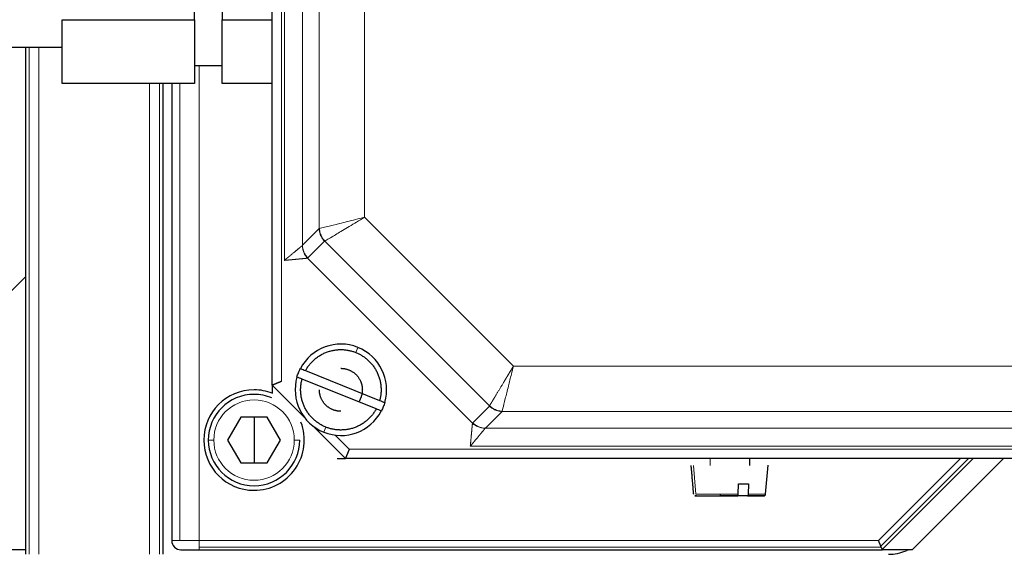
# Model space of a CAD drawing. Header units: inches. Extents: x 0 to 20790, y -12 to 14700.
# Tile 400 of 441: x 13664 to 13772, y 11690 to 11748. Entities that reach past the tile are written whole.
import ezdxf

# ---------------------------------------------------------------- set-up
doc = ezdxf.new("R2010")
doc.units = ezdxf.units.IN
doc.layers.add('1', color=7, linetype='Continuous', true_color=0xffffff)

msp = doc.modelspace()

# ---------------------------------------------------------------- linework, layer by layer
at = {"layer": '1', "color": 2, "linetype": 'Continuous', "lineweight": 25}
for p, q in [((13691.838, 11708.442), (13691.838, 11822.442)), ((13683.338, 11748.442), (13683.338, 11755.442)), ((13686.338, 11755.442), (13686.338, 11748.442)), ((13668.838, 11741.442), (13668.838, 11748.442)), ((13668.838, 11748.442), (13683.338, 11748.442)), ((13683.338, 11748.442), (13683.338, 11741.442)), ((13686.338, 11741.442), (13686.338, 11748.442)), ((13686.338, 11748.442), (13691.838, 11748.442)), ((13645.878, 11745.442), (13668.838, 11745.442)), ((13664.838, 11745.442), (13664.838, 11689.942)), ((13683.338, 11743.442), (13686.338, 11743.442)), ((13683.338, 11741.442), (13668.838, 11741.442)), ((13679.878, 11741.441), (13679.878, 11689.942)), ((13680.838, 11741.442), (13680.838, 11691.442)), ((13691.838, 11741.442), (13686.338, 11741.442)), ((13697.588, 11724.209), (13697.559, 11724.19)), ((13695.736, 11722.367), (13695.698, 11722.342)), ((13605.631, 11661.09), (13664.838, 11720.296)), ((13695.469, 11710.037), (13703.581, 11706.774)), ((13691.838, 11708.443), (13691.838, 11707.542)), ((13695.338, 11704.942), (13691.838, 11708.442)), ((13703.207, 11705.846), (13695.096, 11709.109)), ((13688.393, 11704.942), (13686.951, 11702.442)), ((13691.283, 11704.942), (13688.393, 11704.942)), ((13689.838, 11704.942), (13689.838, 11702.442)), ((13692.726, 11702.442), (13691.283, 11704.942)), ((13699.838, 11700.442), (13696.338, 11703.942)), ((13686.951, 11702.442), (13688.393, 11699.942)), ((13689.838, 11702.442), (13689.838, 11699.942)), ((13691.283, 11699.942), (13692.726, 11702.442)), ((13688.393, 11699.942), (13691.283, 11699.942)), ((13698.938, 11700.442), (13699.838, 11700.442)), ((13744.093, 11699.642), (13744.093, 11700.442)), ((13745.816, 11696.524), (13746.093, 11699.692)), ((13771.838, 11700.442), (13761.838, 11690.442)), ((13742.812, 11696.524), (13742.851, 11697.642)), ((13743.957, 11697.642), (13743.918, 11696.524)), ((13738.06, 11696.342), (13739.802, 11696.342)), ((13758.405, 11690.833), (13758.153, 11691.442)), ((13758.446, 11690.734), (13758.405, 11690.833)), ((13664.838, 11690.442), (13661.878, 11690.442)), ((13681.838, 11690.442), (13683.838, 11690.442)), ((13683.838, 11690.442), (13758.617, 11690.442)), ((13758.446, 11690.734), (13758.553, 11690.476)), ((13761.838, 11690.442), (13758.617, 11690.442)), ((13761.447, 11690.442), (13761.181, 11690.322))]:
    msp.add_line(p, q, dxfattribs=at)
at = {"layer": '1', "color": 110, "linetype": 'Continuous', "lineweight": 13}
for p, q in [((13692.838, 11822.027), (13692.838, 11708.856)), ((13693.162, 11808.779), (13693.162, 11722.104)), ((13695.142, 11723.754), (13695.142, 11807.129)), ((13696.966, 11725.577), (13696.966, 11805.306)), ((13701.917, 11804.068), (13701.917, 11726.815)), ((13665.219, 11745.442), (13665.219, 11689.942)), ((13666.303, 11689.942), (13666.303, 11745.442)), ((13683.838, 11691.442), (13683.838, 11743.442)), ((13678.414, 11741.443), (13678.414, 11689.942)), ((13679.498, 11689.942), (13679.498, 11741.443)), ((13681.717, 11741.442), (13681.717, 11691.442)), ((13701.917, 11726.815), (13718.211, 11710.52)), ((13696.966, 11725.577), (13695.142, 11723.754)), ((13715.606, 11706.191), (13697.588, 11724.209)), ((13697.559, 11724.19), (13695.736, 11722.367)), ((13713.739, 11704.301), (13695.698, 11722.342)), ((13700.98, 11712.024), (13701.204, 11712.58)), ((13718.211, 11710.52), (13795.465, 11710.52)), ((13713.763, 11704.339), (13715.587, 11706.163)), ((13716.974, 11705.569), (13715.151, 11703.746)), ((13796.703, 11705.569), (13716.974, 11705.569)), ((13697.472, 11703.303), (13697.696, 11703.86)), ((13798.526, 11703.746), (13715.151, 11703.746)), ((13698.713, 11702.981), (13700.253, 11701.442)), ((13684.838, 11702.442), (13685.438, 11702.442)), ((13694.238, 11702.442), (13694.838, 11702.442)), ((13713.501, 11701.765), (13800.176, 11701.765)), ((13700.253, 11701.442), (13813.424, 11701.442)), ((13737.922, 11699.642), (13738.173, 11696.524)), ((13739.761, 11700.442), (13739.761, 11699.642)), ((13767.153, 11700.442), (13758.153, 11691.442)), ((13758.405, 11690.833), (13768.015, 11700.442)), ((13758.553, 11690.476), (13768.519, 11700.442)), ((13742.812, 11696.524), (13738.173, 11696.524)), ((13745.816, 11696.524), (13743.918, 11696.524)), ((13681.717, 11691.442), (13680.838, 11691.442)), ((13681.717, 11691.442), (13683.838, 11691.442)), ((13683.838, 11691.442), (13683.838, 11690.734)), ((13758.153, 11691.442), (13683.838, 11691.442)), ((13683.838, 11690.734), (13683.838, 11690.442)), ((13683.838, 11690.734), (13758.446, 11690.734))]:
    msp.add_line(p, q, dxfattribs=at)
at = {"layer": '1', "color": 2, "linetype": 'Continuous', "lineweight": 25}
for centre, radius, start, end in [((13699.338, 11707.942), 5, 68.08544, 152.34627), ((13699.338, 11707.942), 5, 343.82461, 68.08544), ((13699.338, 11707.942), 5, 163.82461, 248.08544), ((13689.838, 11702.442), 5.5, 90, 270), ((13689.838, 11702.442), 5, 90, 180), ((13689.838, 11702.442), 5.5, 68.67563, 90), ((13689.838, 11702.442), 5, 67.04297, 90), ((13699.338, 11707.942), 5, 248.08544, 332.34627), ((13689.838, 11702.442), 5.5, 270, 20.89406), ((13689.838, 11702.442), 5, 180, 270), ((13689.838, 11702.442), 5, 270, 0), ((13681.838, 11691.442), 1, 180, 225), ((13681.838, 11691.442), 1, 225, 270), ((13759.267, 11694.942), 5, 270, 292.5)]:
    msp.add_arc(centre, radius, start, end, dxfattribs=at)
at = {"layer": '1', "color": 110, "linetype": 'Continuous', "lineweight": 13}
for start, end in [(0, 180), (180, 270), (270, 0)]:
    msp.add_arc((13689.838, 11702.442), 4.4, start, end, dxfattribs=at)
at = {"layer": '1', "color": 2, "linetype": 'Continuous', "lineweight": 25}
msp.add_ellipse((13759.617, 11691.442), major_axis=(1.054, 0.981), ratio=0.1826758, start_param=3.0735916, end_param=3.335391, dxfattribs=at)
at = {"layer": '1', "color": 110, "linetype": 'Continuous', "lineweight": 13}
for points, knots in [([(13701.917, 11726.815), (13701.591, 11726.734), (13700.629, 11726.494), (13699.17, 11726.132), (13697.926, 11725.823), (13697.277, 11725.661), (13697.069, 11725.61), (13697.013, 11725.596)], [0, 0, 0, 0, 0.1424274, 0.4200248, 0.675, 0.875, 1, 1, 1, 1]), ([(13697.588, 11724.209), (13697.637, 11724.238), (13697.821, 11724.349), (13698.394, 11724.694), (13699.492, 11725.355), (13700.78, 11726.13), (13701.629, 11726.641), (13701.917, 11726.815)], [0, 0, 0, 0, 0.125, 0.325, 0.5799752, 0.8575726, 1, 1, 1, 1]), ([(13696.966, 11725.577), (13696.968, 11725.449), (13696.991, 11725.257), (13697.057, 11725.008), (13697.125, 11724.827), (13697.209, 11724.653), (13697.344, 11724.432), (13697.468, 11724.282), (13697.559, 11724.19)], [0, 0, 0, 0, 0.25, 0.375, 0.5, 0.625, 0.75, 1, 1, 1, 1]), ([(13693.162, 11722.104), (13693.169, 11722.11), (13693.185, 11722.123), (13693.207, 11722.141), (13693.229, 11722.16), (13693.251, 11722.178), (13693.273, 11722.196), (13693.294, 11722.213), (13693.315, 11722.23), (13693.336, 11722.248), (13693.356, 11722.264), (13693.376, 11722.281), (13693.396, 11722.297), (13693.415, 11722.313), (13693.434, 11722.329), (13693.453, 11722.345), (13693.472, 11722.36), (13693.49, 11722.375), (13693.508, 11722.39), (13693.525, 11722.404), (13693.542, 11722.418), (13693.559, 11722.432), (13693.576, 11722.446), (13693.592, 11722.46), (13693.608, 11722.473), (13693.624, 11722.486), (13693.639, 11722.499), (13693.654, 11722.511), (13693.669, 11722.523), (13693.683, 11722.535), (13693.697, 11722.547), (13693.711, 11722.559), (13693.725, 11722.57), (13693.738, 11722.581), (13693.751, 11722.591), (13693.763, 11722.602), (13693.817, 11722.646), (13693.908, 11722.722), (13694.034, 11722.826), (13694.15, 11722.922), (13694.257, 11723.011), (13694.34, 11723.08), (13694.404, 11723.133), (13694.453, 11723.174), (13694.505, 11723.217), (13694.558, 11723.261), (13694.616, 11723.309), (13694.675, 11723.357), (13694.732, 11723.405), (13694.786, 11723.449), (13694.827, 11723.483), (13694.858, 11723.509), (13694.879, 11723.527), (13694.9, 11723.544), (13694.921, 11723.561), (13694.94, 11723.576), (13694.958, 11723.592), (13694.976, 11723.606), (13694.993, 11723.62), (13695.009, 11723.634), (13695.024, 11723.646), (13695.038, 11723.658), (13695.052, 11723.669), (13695.065, 11723.68), (13695.077, 11723.69), (13695.088, 11723.699), (13695.098, 11723.707), (13695.107, 11723.715), (13695.116, 11723.723), (13695.121, 11723.727), (13695.124, 11723.729)], [0, 0, 0, 0, 0.00915, 0.018181, 0.0270929, 0.0358854, 0.0445583, 0.0531116, 0.0615449, 0.0698583, 0.0780516, 0.0861246, 0.0940774, 0.10191, 0.1096222, 0.117214, 0.1246855, 0.1320367, 0.1392675, 0.1463782, 0.1533686, 0.1602389, 0.1669892, 0.1736196, 0.1801301, 0.1865209, 0.1927921, 0.1989438, 0.2049763, 0.2108895, 0.2166837, 0.2223591, 0.2279158, 0.233354, 0.2386738, 0.2438756, 0.2489593, 0.3051513, 0.3584363, 0.4088067, 0.4562719, 0.5008575, 0.5227777, 0.5460926, 0.5708336, 0.5973725, 0.625811, 0.6585626, 0.6903111, 0.7210173, 0.750645, 0.7648266, 0.7788963, 0.7928529, 0.8066952, 0.820422, 0.8340322, 0.8475248, 0.8608987, 0.8741532, 0.8872873, 0.9003004, 0.9131918, 0.9259611, 0.9386078, 0.9511318, 0.9635329, 0.9758112, 0.9879667, 1, 1, 1, 1]), ([(13695.124, 11723.729), (13695.124, 11723.73), (13695.126, 11723.731), (13695.129, 11723.734), (13695.131, 11723.737), (13695.134, 11723.74), (13695.136, 11723.743), (13695.138, 11723.746), (13695.14, 11723.75), (13695.142, 11723.753), (13695.142, 11723.754)], [0, 0, 0, 0, 0.1236637, 0.247666, 0.3720287, 0.4967735, 0.6219219, 0.7474951, 0.8735142, 1, 1, 1, 1]), ([(13695.698, 11722.342), (13695.647, 11722.394), (13695.503, 11722.56), (13695.23, 11722.998), (13695.128, 11723.437), (13695.124, 11723.729), (13695.124, 11723.729), (13695.124, 11723.729)], [0, 0, 0, 0, 0.1428567, 0.4285701, 0.9999968, 0.9999968, 1, 1, 1, 1]), ([(13695.736, 11722.367), (13695.655, 11722.448), (13695.506, 11722.624), (13695.301, 11722.972), (13695.175, 11723.355), (13695.145, 11723.64), (13695.142, 11723.754)], [0, 0, 0, 0, 0.2222222, 0.4444444, 0.7777778, 1, 1, 1, 1]), ([(13695.698, 11722.342), (13695.696, 11722.342), (13695.693, 11722.341), (13695.688, 11722.341), (13695.682, 11722.34), (13695.676, 11722.34), (13695.67, 11722.339), (13695.663, 11722.339), (13695.656, 11722.338), (13695.649, 11722.338), (13695.642, 11722.337), (13695.634, 11722.336), (13695.626, 11722.336), (13695.618, 11722.335), (13695.609, 11722.334), (13695.6, 11722.334), (13695.591, 11722.333), (13695.581, 11722.332), (13695.572, 11722.331), (13695.561, 11722.33), (13695.551, 11722.329), (13695.54, 11722.328), (13695.529, 11722.327), (13695.517, 11722.326), (13695.506, 11722.325), (13695.494, 11722.324), (13695.481, 11722.323), (13695.469, 11722.322), (13695.456, 11722.32), (13695.442, 11722.319), (13695.429, 11722.318), (13695.415, 11722.316), (13695.4, 11722.315), (13695.386, 11722.314), (13695.371, 11722.312), (13695.356, 11722.311), (13695.34, 11722.309), (13695.324, 11722.307), (13695.308, 11722.306), (13695.292, 11722.304), (13695.275, 11722.303), (13695.258, 11722.301), (13695.241, 11722.299), (13695.223, 11722.297), (13695.205, 11722.295), (13695.187, 11722.294), (13695.168, 11722.292), (13695.149, 11722.29), (13695.13, 11722.288), (13695.11, 11722.286), (13695.091, 11722.284), (13695.071, 11722.282), (13695.05, 11722.28), (13695.03, 11722.278), (13695.009, 11722.276), (13694.987, 11722.274), (13694.966, 11722.272), (13694.944, 11722.27), (13694.922, 11722.268), (13694.9, 11722.266), (13694.877, 11722.264), (13694.854, 11722.262), (13694.831, 11722.26), (13694.808, 11722.258), (13694.784, 11722.256), (13694.76, 11722.254), (13694.736, 11722.252), (13694.704, 11722.249), (13694.663, 11722.245), (13694.614, 11722.241), (13694.563, 11722.236), (13694.51, 11722.231), (13694.455, 11722.226), (13694.399, 11722.22), (13694.342, 11722.215), (13694.282, 11722.209), (13694.221, 11722.203), (13694.158, 11722.198), (13694.093, 11722.191), (13694.027, 11722.185), (13693.971, 11722.18), (13693.925, 11722.176), (13693.89, 11722.172), (13693.853, 11722.169), (13693.815, 11722.165), (13693.774, 11722.162), (13693.732, 11722.158), (13693.689, 11722.154), (13693.644, 11722.15), (13693.597, 11722.145), (13693.548, 11722.141), (13693.498, 11722.136), (13693.446, 11722.131), (13693.392, 11722.126), (13693.337, 11722.12), (13693.28, 11722.115), (13693.222, 11722.109), (13693.182, 11722.106), (13693.162, 11722.104)], [0, 0, 0, 0, 0.0061541, 0.0123529, 0.0185965, 0.0248849, 0.0312183, 0.0375967, 0.0440201, 0.0504886, 0.0570021, 0.0635606, 0.0701641, 0.0768126, 0.083506, 0.0902442, 0.097027, 0.1038546, 0.1107265, 0.1176429, 0.1246034, 0.131608, 0.1386565, 0.1457487, 0.1528844, 0.1600633, 0.1672853, 0.1745502, 0.1818577, 0.1892075, 0.1965995, 0.2040333, 0.2115086, 0.2190253, 0.2265829, 0.2341813, 0.2418201, 0.249499, 0.2572177, 0.2649759, 0.2727732, 0.2806094, 0.2884841, 0.296397, 0.3043477, 0.3123359, 0.3203613, 0.3284236, 0.3365223, 0.3446572, 0.3528279, 0.3610341, 0.3692755, 0.3775517, 0.3858623, 0.3942071, 0.4025856, 0.4109977, 0.419443, 0.427921, 0.4364317, 0.4449745, 0.4535492, 0.4621556, 0.4708106, 0.4795538, 0.4883869, 0.4973102, 0.5143269, 0.5317383, 0.5495463, 0.5677523, 0.5863577, 0.6053634, 0.6247698, 0.6445773, 0.6647859, 0.685395, 0.7064038, 0.7278112, 0.7496158, 0.7603953, 0.7716624, 0.7834188, 0.7956662, 0.8084059, 0.8216394, 0.835368, 0.8495925, 0.8643141, 0.8795332, 0.8952503, 0.9114657, 0.9281791, 0.9453902, 0.9630982, 0.981302, 1, 1, 1, 1]), ([(13715.606, 11706.191), (13715.607, 11706.193), (13715.609, 11706.197), (13715.613, 11706.203), (13715.616, 11706.209), (13715.62, 11706.215), (13715.624, 11706.222), (13715.628, 11706.229), (13715.633, 11706.236), (13715.637, 11706.244), (13715.642, 11706.251), (13715.646, 11706.259), (13715.651, 11706.267), (13715.656, 11706.275), (13715.661, 11706.284), (13715.666, 11706.293), (13715.672, 11706.301), (13715.677, 11706.311), (13715.683, 11706.32), (13715.688, 11706.33), (13715.694, 11706.34), (13715.7, 11706.35), (13715.707, 11706.36), (13715.713, 11706.371), (13715.719, 11706.382), (13715.726, 11706.393), (13715.733, 11706.404), (13715.74, 11706.416), (13715.747, 11706.427), (13715.754, 11706.439), (13715.761, 11706.452), (13715.769, 11706.464), (13715.777, 11706.477), (13715.784, 11706.49), (13715.792, 11706.503), (13715.8, 11706.517), (13715.809, 11706.531), (13715.817, 11706.544), (13715.826, 11706.559), (13715.834, 11706.573), (13715.843, 11706.588), (13715.852, 11706.603), (13715.861, 11706.618), (13715.871, 11706.633), (13715.88, 11706.649), (13715.89, 11706.665), (13715.9, 11706.681), (13715.909, 11706.698), (13715.92, 11706.714), (13715.93, 11706.731), (13715.94, 11706.748), (13715.951, 11706.766), (13715.961, 11706.783), (13715.972, 11706.801), (13715.983, 11706.819), (13715.994, 11706.838), (13716.005, 11706.856), (13716.017, 11706.875), (13716.028, 11706.894), (13716.04, 11706.913), (13716.052, 11706.933), (13716.064, 11706.952), (13716.076, 11706.972), (13716.088, 11706.993), (13716.1, 11707.013), (13716.113, 11707.034), (13716.125, 11707.055), (13716.138, 11707.076), (13716.151, 11707.097), (13716.164, 11707.119), (13716.177, 11707.14), (13716.19, 11707.162), (13716.204, 11707.185), (13716.217, 11707.207), (13716.231, 11707.23), (13716.245, 11707.253), (13716.279, 11707.309), (13716.333, 11707.4), (13716.41, 11707.527), (13716.486, 11707.654), (13716.563, 11707.783), (13716.641, 11707.914), (13716.721, 11708.047), (13716.802, 11708.182), (13716.885, 11708.318), (13716.969, 11708.457), (13717.053, 11708.596), (13717.116, 11708.7), (13717.156, 11708.768), (13717.175, 11708.798), (13717.194, 11708.83), (13717.213, 11708.862), (13717.233, 11708.895), (13717.253, 11708.929), (13717.274, 11708.964), (13717.295, 11708.999), (13717.317, 11709.035), (13717.339, 11709.072), (13717.361, 11709.109), (13717.384, 11709.147), (13717.407, 11709.186), (13717.431, 11709.226), (13717.455, 11709.266), (13717.48, 11709.307), (13717.505, 11709.349), (13717.531, 11709.392), (13717.557, 11709.435), (13717.584, 11709.479), (13717.611, 11709.524), (13717.638, 11709.57), (13717.666, 11709.616), (13717.695, 11709.664), (13717.724, 11709.712), (13717.753, 11709.76), (13717.783, 11709.81), (13717.813, 11709.86), (13717.844, 11709.911), (13717.875, 11709.963), (13717.907, 11710.015), (13717.939, 11710.069), (13717.972, 11710.123), (13718.005, 11710.177), (13718.038, 11710.233), (13718.072, 11710.289), (13718.106, 11710.346), (13718.141, 11710.403), (13718.176, 11710.462), (13718.2, 11710.501), (13718.211, 11710.52)], [0, 0, 0, 0, 0.0047577, 0.0095329, 0.0143254, 0.0191352, 0.0239621, 0.028806, 0.0336667, 0.0385443, 0.0434384, 0.0483491, 0.0532762, 0.0582195, 0.0631789, 0.0681543, 0.0731455, 0.0781525, 0.083175, 0.0882129, 0.093266, 0.0983343, 0.1034175, 0.1085156, 0.1136283, 0.1187554, 0.1238969, 0.1290526, 0.1342222, 0.1394057, 0.1446028, 0.1498134, 0.1550373, 0.1602744, 0.1655244, 0.1707872, 0.1760626, 0.1813504, 0.1866504, 0.1919624, 0.1972863, 0.2026219, 0.2079689, 0.2133272, 0.2186966, 0.2240768, 0.2294678, 0.2348692, 0.2402808, 0.2457026, 0.2511342, 0.2565755, 0.2620262, 0.2674862, 0.2729552, 0.278433, 0.2839194, 0.2894142, 0.2949172, 0.3004282, 0.3059469, 0.3114732, 0.3170068, 0.3225474, 0.328095, 0.3336492, 0.3392098, 0.3447767, 0.3503495, 0.3559282, 0.3615123, 0.3671018, 0.3726964, 0.3782959, 0.3839, 0.3895086, 0.3951214, 0.4250178, 0.4539757, 0.4820072, 0.5092256, 0.5362263, 0.5630798, 0.5897545, 0.6162195, 0.6424447, 0.6684009, 0.69406, 0.6995408, 0.7051291, 0.7108253, 0.7166298, 0.722543, 0.7285653, 0.734697, 0.7409386, 0.7472904, 0.7537528, 0.7603261, 0.7670106, 0.7738067, 0.7807146, 0.7877346, 0.794867, 0.8021121, 0.8094699, 0.8169409, 0.824525, 0.8322225, 0.8400336, 0.8479582, 0.8559965, 0.8641486, 0.8724143, 0.8807939, 0.889287, 0.8978938, 0.906614, 0.9154475, 0.9243941, 0.9334535, 0.9426255, 0.9519098, 0.9613059, 0.9708135, 0.980432, 0.9901611, 1, 1, 1, 1]), ([(13716.993, 11705.616), (13717.009, 11705.682), (13717.081, 11705.971), (13717.299, 11706.848), (13717.641, 11708.227), (13717.955, 11709.49), (13718.14, 11710.234), (13718.211, 11710.52)], [0, 0, 0, 0, 0.1479362, 0.4266988, 0.675, 0.875, 1, 1, 1, 1]), ([(13715.587, 11706.163), (13715.668, 11706.081), (13715.844, 11705.933), (13716.192, 11705.728), (13716.576, 11705.601), (13716.86, 11705.571), (13716.974, 11705.569)], [0, 0, 0, 0, 0.2222222, 0.4444444, 0.7777778, 1, 1, 1, 1]), ([(13713.501, 11701.765), (13713.501, 11701.775), (13713.503, 11701.794), (13713.506, 11701.823), (13713.509, 11701.851), (13713.511, 11701.879), (13713.514, 11701.907), (13713.517, 11701.934), (13713.519, 11701.961), (13713.522, 11701.988), (13713.524, 11702.014), (13713.527, 11702.04), (13713.529, 11702.065), (13713.531, 11702.09), (13713.534, 11702.115), (13713.536, 11702.139), (13713.538, 11702.163), (13713.541, 11702.186), (13713.543, 11702.209), (13713.545, 11702.232), (13713.547, 11702.254), (13713.549, 11702.276), (13713.551, 11702.298), (13713.553, 11702.319), (13713.555, 11702.339), (13713.557, 11702.36), (13713.559, 11702.38), (13713.56, 11702.399), (13713.562, 11702.418), (13713.564, 11702.437), (13713.566, 11702.456), (13713.567, 11702.474), (13713.569, 11702.491), (13713.571, 11702.509), (13713.572, 11702.526), (13713.574, 11702.542), (13713.578, 11702.59), (13713.585, 11702.668), (13713.595, 11702.773), (13713.605, 11702.874), (13713.614, 11702.97), (13713.622, 11703.062), (13713.63, 11703.149), (13713.638, 11703.231), (13713.644, 11703.3), (13713.65, 11703.356), (13713.653, 11703.401), (13713.657, 11703.445), (13713.661, 11703.488), (13713.664, 11703.53), (13713.668, 11703.572), (13713.672, 11703.612), (13713.676, 11703.651), (13713.679, 11703.689), (13713.683, 11703.726), (13713.687, 11703.763), (13713.69, 11703.798), (13713.694, 11703.832), (13713.697, 11703.865), (13713.7, 11703.896), (13713.703, 11703.927), (13713.706, 11703.957), (13713.709, 11703.985), (13713.712, 11704.013), (13713.715, 11704.039), (13713.717, 11704.064), (13713.719, 11704.089), (13713.722, 11704.112), (13713.724, 11704.133), (13713.726, 11704.154), (13713.727, 11704.174), (13713.729, 11704.192), (13713.731, 11704.21), (13713.732, 11704.226), (13713.733, 11704.241), (13713.735, 11704.255), (13713.736, 11704.269), (13713.737, 11704.281), (13713.738, 11704.292), (13713.738, 11704.298), (13713.739, 11704.301)], [0, 0, 0, 0, 0.0090604, 0.018007, 0.0268395, 0.0355577, 0.0441615, 0.0526507, 0.0610252, 0.069285, 0.0774299, 0.0854599, 0.0933749, 0.1011749, 0.1088599, 0.1164298, 0.1238848, 0.1312249, 0.13845, 0.1455603, 0.1525557, 0.1594365, 0.1662027, 0.1728544, 0.1793917, 0.1858147, 0.1921236, 0.1983185, 0.2043996, 0.210367, 0.2162209, 0.2219614, 0.2275887, 0.233103, 0.2385046, 0.2437935, 0.24897, 0.284392, 0.3186901, 0.3518605, 0.3839021, 0.4148162, 0.4446071, 0.4732809, 0.5008466, 0.5175969, 0.5340315, 0.5502308, 0.5663189, 0.5822953, 0.598158, 0.6139052, 0.6295347, 0.6450445, 0.6604324, 0.6756964, 0.6908342, 0.7058438, 0.7207231, 0.7354699, 0.7500821, 0.7645578, 0.778895, 0.7930918, 0.8071463, 0.8210568, 0.8348216, 0.8484392, 0.8619083, 0.8752275, 0.8883956, 0.9014116, 0.9142747, 0.9269842, 0.9395396, 0.9519405, 0.9641869, 0.9762787, 0.9882162, 1, 1, 1, 1]), ([(13715.126, 11703.727), (13714.833, 11703.731), (13714.395, 11703.833), (13713.957, 11704.106), (13713.791, 11704.251), (13713.739, 11704.301)], [0, 0, 0, 0, 0.5714286, 0.8571429, 1, 1, 1, 1]), ([(13715.151, 11703.746), (13715.037, 11703.748), (13714.752, 11703.778), (13714.259, 11703.94), (13713.926, 11704.177), (13713.763, 11704.339)], [0, 0, 0, 0, 0.2222222, 0.5555556, 1, 1, 1, 1]), ([(13715.126, 11703.727), (13715.125, 11703.726), (13715.122, 11703.723), (13715.119, 11703.719), (13715.116, 11703.715), (13715.112, 11703.71), (13715.108, 11703.706), (13715.104, 11703.701), (13715.1, 11703.696), (13715.096, 11703.69), (13715.091, 11703.685), (13715.086, 11703.679), (13715.082, 11703.674), (13715.077, 11703.668), (13715.072, 11703.661), (13715.066, 11703.655), (13715.061, 11703.648), (13715.055, 11703.642), (13715.049, 11703.635), (13715.044, 11703.627), (13715.037, 11703.62), (13715.031, 11703.612), (13715.025, 11703.605), (13715.018, 11703.597), (13715.012, 11703.589), (13715.005, 11703.58), (13714.998, 11703.572), (13714.99, 11703.563), (13714.983, 11703.554), (13714.976, 11703.545), (13714.968, 11703.536), (13714.96, 11703.526), (13714.941, 11703.503), (13714.908, 11703.464), (13714.86, 11703.405), (13714.805, 11703.34), (13714.757, 11703.282), (13714.716, 11703.233), (13714.687, 11703.197), (13714.658, 11703.162), (13714.63, 11703.128), (13714.601, 11703.094), (13714.574, 11703.061), (13714.546, 11703.028), (13714.52, 11702.996), (13714.468, 11702.934), (13714.388, 11702.837), (13714.273, 11702.698), (13714.147, 11702.546), (13714.051, 11702.43), (13713.991, 11702.358), (13713.97, 11702.332), (13713.948, 11702.306), (13713.925, 11702.278), (13713.901, 11702.25), (13713.877, 11702.22), (13713.851, 11702.188), (13713.824, 11702.156), (13713.796, 11702.122), (13713.767, 11702.087), (13713.737, 11702.051), (13713.706, 11702.014), (13713.674, 11701.975), (13713.641, 11701.936), (13713.608, 11701.895), (13713.573, 11701.853), (13713.537, 11701.809), (13713.513, 11701.78), (13713.501, 11701.765)], [0, 0, 0, 0, 0.0060783, 0.0121777, 0.0182981, 0.0244396, 0.0306023, 0.0367862, 0.0429912, 0.0492175, 0.055465, 0.0617337, 0.0680237, 0.0743349, 0.0806673, 0.0870209, 0.0933957, 0.0997918, 0.1062089, 0.1126472, 0.1191066, 0.1255871, 0.1320886, 0.1386112, 0.1451546, 0.1517191, 0.1583044, 0.1649105, 0.1715374, 0.1781851, 0.1848535, 0.1915425, 0.1982522, 0.2329474, 0.2692787, 0.3071904, 0.3466185, 0.3656454, 0.3840458, 0.4018307, 0.4190118, 0.4356009, 0.4516364, 0.4672735, 0.4825267, 0.4973856, 0.5540501, 0.6149629, 0.6801485, 0.7495931, 0.7595843, 0.7700317, 0.7809366, 0.7923003, 0.8041241, 0.8164091, 0.8291563, 0.8423666, 0.8560407, 0.8701792, 0.8847825, 0.8998506, 0.9153836, 0.9313811, 0.9478426, 0.9647671, 0.9821534, 1, 1, 1, 1])]:
    msp.add_open_spline(points, degree=3, knots=knots, dxfattribs=at)
for points in [[(13697.013, 11725.596), (13696.995, 11725.591), (13696.979, 11725.585), (13696.966, 11725.577)], [(13697.013, 11725.596), (13697.016, 11725.425), (13697.064, 11725.085), (13697.262, 11724.607), (13697.469, 11724.331), (13697.588, 11724.209)], [(13715.587, 11706.163), (13715.595, 11706.17), (13715.601, 11706.18), (13715.606, 11706.191)], [(13715.606, 11706.191), (13715.728, 11706.072), (13716.003, 11705.866), (13716.481, 11705.668), (13716.822, 11705.619), (13716.993, 11705.616)], [(13713.739, 11704.301), (13713.745, 11704.316), (13713.753, 11704.329), (13713.763, 11704.339)]]:
    msp.add_open_spline(points, degree=3, dxfattribs=at)
at = {"layer": '1', "color": 2, "linetype": 'Continuous', "lineweight": 25}
for points, weights in [([(13695.469, 11710.037), (13697.339, 11713.489), (13700.98, 11712.024)], [0.957499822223, 0.730173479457, 1]), ([(13700.98, 11712.024), (13704.622, 11710.559), (13703.581, 11706.774)], [1, 0.730173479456, 0.957499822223]), ([(13697.696, 11703.86), (13694.054, 11705.325), (13695.096, 11709.109)], [1, 0.730173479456, 0.957499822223]), ([(13703.207, 11705.846), (13701.338, 11702.394), (13697.696, 11703.86)], [0.957499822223, 0.730173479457, 1])]:
    msp.add_rational_spline(points, weights, degree=2, dxfattribs=at)
for points, degree in [([(13694.7, 11709.808), (13694.762, 11709.963), (13694.832, 11710.114), (13694.909, 11710.262)], 3), ([(13694.536, 11709.334), (13694.583, 11709.495), (13694.637, 11709.653), (13694.7, 11709.808)], 3), ([(13699.338, 11705.592), (13698.877, 11705.592), (13698.003, 11705.954), (13697.352, 11706.605), (13696.989, 11707.48), (13696.988, 11707.942)], 2), ([(13703.977, 11706.076), (13703.915, 11705.921), (13703.845, 11705.769), (13703.767, 11705.621)], 3), ([(13704.14, 11706.549), (13704.094, 11706.388), (13704.039, 11706.23), (13703.977, 11706.076)], 3), ([(13716.974, 11705.569), (13716.982, 11705.582), (13716.988, 11705.598), (13716.993, 11705.616)], 3), ([(13715.151, 11703.746), (13715.14, 11703.74), (13715.132, 11703.734), (13715.126, 11703.727)], 3), ([(13813.838, 11700.442), (13699.838, 11700.442)], 1), ([(13737.639, 11699.642), (13737.908, 11696.524)], 1), ([(13742.851, 11697.642), (13743.045, 11697.642), (13743.235, 11697.642), (13743.42, 11697.642)], 3), ([(13743.42, 11697.642), (13743.606, 11697.642), (13743.785, 11697.642), (13743.957, 11697.642)], 3), ([(13743.84, 11696.342), (13740.942, 11696.342)], 1), ([(13745.32, 11696.342), (13745.448, 11696.342), (13745.595, 11696.342), (13745.627, 11696.342), (13745.541, 11696.342), (13745.339, 11696.342), (13745.022, 11696.342), (13744.609, 11696.342), (13744.116, 11696.342), (13743.84, 11696.342)], 2), ([(13745.636, 11696.344), (13745.611, 11696.342)], 1)]:
    msp.add_open_spline(points, degree=degree, dxfattribs=at)
for points, degree, knots in [([(13694.909, 11710.262), (13695.006, 11710.224), (13695.192, 11710.148), (13695.379, 11710.073), (13695.469, 11710.037)], 3, [0, 0, 0, 0, 0.5156033, 1, 1, 1, 1]), ([(13699.338, 11710.292), (13699.79, 11710.291), (13700.672, 11709.928), (13701.327, 11709.279), (13701.689, 11708.404), (13701.688, 11707.482), (13701.411, 11706.813), (13701.275, 11706.613)], 2, [0, 0, 0, 0.1809218, 0.3618436, 0.5427654, 0.7236872, 0.904609, 1, 1, 1]), ([(13695.096, 11709.109), (13695.006, 11709.146), (13694.819, 11709.221), (13694.632, 11709.296), (13694.536, 11709.334)], 3, [0, 0, 0, 0, 0.4843967, 1, 1, 1, 1]), ([(13692.838, 11708.856), (13692.833, 11708.854), (13692.824, 11708.85), (13692.809, 11708.844), (13692.795, 11708.838), (13692.78, 11708.832), (13692.767, 11708.826), (13692.753, 11708.82), (13692.739, 11708.815), (13692.726, 11708.809), (13692.713, 11708.804), (13692.7, 11708.798), (13692.688, 11708.793), (13692.676, 11708.788), (13692.663, 11708.783), (13692.652, 11708.778), (13692.64, 11708.773), (13692.629, 11708.769), (13692.618, 11708.764), (13692.607, 11708.76), (13692.596, 11708.755), (13692.586, 11708.751), (13692.576, 11708.747), (13692.566, 11708.743), (13692.556, 11708.739), (13692.546, 11708.735), (13692.537, 11708.731), (13692.528, 11708.727), (13692.519, 11708.724), (13692.511, 11708.72), (13692.503, 11708.717), (13692.495, 11708.713), (13692.487, 11708.71), (13692.479, 11708.707), (13692.472, 11708.704), (13692.465, 11708.701), (13692.434, 11708.688), (13692.381, 11708.666), (13692.31, 11708.637), (13692.245, 11708.61), (13692.187, 11708.586), (13692.143, 11708.568), (13692.11, 11708.554), (13692.087, 11708.545), (13692.064, 11708.535), (13692.043, 11708.526), (13692.023, 11708.518), (13692.003, 11708.509), (13691.985, 11708.502), (13691.968, 11708.494), (13691.952, 11708.487), (13691.937, 11708.481), (13691.923, 11708.475), (13691.91, 11708.47), (13691.898, 11708.465), (13691.887, 11708.46), (13691.878, 11708.457), (13691.869, 11708.453), (13691.862, 11708.45), (13691.855, 11708.448), (13691.85, 11708.446), (13691.846, 11708.444), (13691.842, 11708.443), (13691.84, 11708.442), (13691.839, 11708.442), (13691.839, 11708.442), (13691.838, 11708.442)], 3, [0, 0, 0, 0, 0.0098379, 0.0195356, 0.0290922, 0.0385069, 0.0477792, 0.0569083, 0.0658938, 0.0747352, 0.0834319, 0.0919838, 0.1003905, 0.1086517, 0.1167672, 0.124737, 0.1325608, 0.1402387, 0.1477706, 0.1551566, 0.1623967, 0.1694911, 0.1764398, 0.1832431, 0.1899011, 0.1964141, 0.2027822, 0.2090059, 0.2150853, 0.2210208, 0.2268127, 0.2324614, 0.2379672, 0.2433304, 0.2485516, 0.253631, 0.258569, 0.3142317, 0.3674363, 0.4181306, 0.466294, 0.5119346, 0.5339942, 0.5560138, 0.5779844, 0.599892, 0.6217226, 0.6434617, 0.6650951, 0.6866083, 0.7079871, 0.7292173, 0.750285, 0.7711769, 0.7918797, 0.8123808, 0.8326682, 0.8527304, 0.8725566, 0.8921367, 0.9114614, 0.9305222, 0.9493114, 0.9678222, 0.9860485, 1, 1, 1, 1]), ([(13703.581, 11706.774), (13703.671, 11706.738), (13703.858, 11706.662), (13704.044, 11706.587), (13704.14, 11706.549)], 3, [0, 0, 0, 0, 0.4843967, 1, 1, 1, 1]), ([(13703.767, 11705.621), (13703.671, 11705.66), (13703.484, 11705.735), (13703.298, 11705.81), (13703.207, 11705.846)], 3, [0, 0, 0, 0, 0.5156033, 1, 1, 1, 1]), ([(13700.253, 11701.442), (13700.25, 11701.437), (13700.246, 11701.427), (13700.24, 11701.412), (13700.234, 11701.398), (13700.229, 11701.384), (13700.223, 11701.37), (13700.217, 11701.356), (13700.212, 11701.343), (13700.206, 11701.329), (13700.201, 11701.316), (13700.196, 11701.304), (13700.19, 11701.291), (13700.185, 11701.279), (13700.18, 11701.267), (13700.175, 11701.255), (13700.171, 11701.243), (13700.166, 11701.232), (13700.161, 11701.221), (13700.157, 11701.21), (13700.152, 11701.199), (13700.148, 11701.189), (13700.144, 11701.179), (13700.14, 11701.169), (13700.136, 11701.159), (13700.132, 11701.15), (13700.128, 11701.14), (13700.124, 11701.131), (13700.121, 11701.123), (13700.117, 11701.114), (13700.114, 11701.106), (13700.11, 11701.098), (13700.107, 11701.09), (13700.104, 11701.082), (13700.101, 11701.075), (13700.098, 11701.068), (13700.085, 11701.037), (13700.063, 11700.984), (13700.034, 11700.913), (13700.007, 11700.849), (13699.983, 11700.79), (13699.964, 11700.746), (13699.951, 11700.713), (13699.941, 11700.69), (13699.932, 11700.668), (13699.923, 11700.646), (13699.915, 11700.626), (13699.907, 11700.606), (13699.9, 11700.588), (13699.893, 11700.57), (13699.886, 11700.554), (13699.88, 11700.539), (13699.874, 11700.525), (13699.869, 11700.512), (13699.864, 11700.5), (13699.86, 11700.49), (13699.855, 11700.48), (13699.852, 11700.472), (13699.849, 11700.464), (13699.846, 11700.458), (13699.844, 11700.453), (13699.842, 11700.449), (13699.84, 11700.445), (13699.839, 11700.443), (13699.839, 11700.442), (13699.838, 11700.442), (13699.838, 11700.442)], 3, [0, 0, 0, 0, 0.0098379, 0.0195356, 0.0290922, 0.0385069, 0.0477792, 0.0569083, 0.0658938, 0.0747352, 0.0834319, 0.0919838, 0.1003905, 0.1086517, 0.1167672, 0.124737, 0.1325608, 0.1402387, 0.1477706, 0.1551566, 0.1623967, 0.1694911, 0.1764398, 0.1832431, 0.1899011, 0.1964141, 0.2027822, 0.2090059, 0.2150853, 0.2210208, 0.2268127, 0.2324614, 0.2379672, 0.2433304, 0.2485516, 0.253631, 0.258569, 0.3142317, 0.3674363, 0.4181306, 0.466294, 0.5119346, 0.5339942, 0.5560138, 0.5779844, 0.599892, 0.6217226, 0.6434617, 0.6650951, 0.6866083, 0.7079871, 0.7292173, 0.750285, 0.7711769, 0.7918797, 0.8123808, 0.8326682, 0.8527304, 0.8725566, 0.8921367, 0.9114614, 0.9305222, 0.9493114, 0.9678222, 0.9860485, 1, 1, 1, 1]), ([(13738.237, 11696.342), (13738.235, 11696.342), (13738.214, 11696.342), (13738.179, 11696.342), (13738.132, 11696.342), (13738.094, 11696.342), (13738.067, 11696.342), (13738.06, 11696.342), (13738.063, 11696.342), (13738.073, 11696.342), (13738.096, 11696.342), (13738.137, 11696.342), (13738.199, 11696.342), (13738.27, 11696.342), (13738.322, 11696.342), (13738.357, 11696.342), (13738.393, 11696.342), (13738.455, 11696.342), (13738.564, 11696.342), (13738.706, 11696.342), (13738.873, 11696.342), (13739.05, 11696.342), (13739.258, 11696.342), (13739.479, 11696.342), (13739.698, 11696.342), (13739.902, 11696.342), (13740.103, 11696.342), (13740.298, 11696.342), (13740.485, 11696.342), (13740.657, 11696.342), (13740.808, 11696.342), (13740.933, 11696.342), (13741.055, 11696.342), (13741.182, 11696.342), (13741.33, 11696.342), (13741.472, 11696.342), (13741.603, 11696.342), (13741.724, 11696.342), (13741.855, 11696.342), (13742.009, 11696.342), (13742.15, 11696.342), (13742.268, 11696.342), (13742.352, 11696.342), (13742.431, 11696.342), (13742.503, 11696.342), (13742.569, 11696.342), (13742.629, 11696.342), (13742.684, 11696.342), (13742.718, 11696.342), (13742.734, 11696.342)], 3, [0, 0, 0, 0, 0.0021987, 0.0255273, 0.0476994, 0.0796817, 0.1114745, 0.1430067, 0.1611621, 0.1831816, 0.2089394, 0.238265, 0.2782915, 0.3071457, 0.3253829, 0.3333969, 0.3414151, 0.3596538, 0.3885066, 0.4285288, 0.4598861, 0.4941402, 0.5313216, 0.5714225, 0.6032349, 0.6335288, 0.6622225, 0.6892538, 0.7145785, 0.7379261, 0.7576684, 0.7738273, 0.7864322, 0.804564, 0.8223529, 0.8424398, 0.8582075, 0.8715993, 0.8880057, 0.907346, 0.9295153, 0.94097, 0.9516458, 0.9615547, 0.9707087, 0.9791193, 0.9867977, 0.9937546, 1, 1, 1, 1]), ([(13740.942, 11696.342), (13740.942, 11696.342), (13740.94, 11696.342), (13740.937, 11696.342), (13740.934, 11696.343), (13740.932, 11696.343), (13740.929, 11696.344), (13740.927, 11696.346), (13740.925, 11696.347), (13740.922, 11696.348), (13740.92, 11696.35), (13740.918, 11696.352), (13740.916, 11696.354), (13740.914, 11696.356), (13740.912, 11696.358), (13740.91, 11696.36), (13740.908, 11696.362), (13740.906, 11696.364), (13740.905, 11696.366), (13740.903, 11696.369), (13740.902, 11696.371), (13740.9, 11696.373), (13740.899, 11696.375), (13740.898, 11696.377), (13740.897, 11696.379), (13740.896, 11696.381), (13740.895, 11696.383), (13740.894, 11696.384), (13740.893, 11696.386), (13740.892, 11696.388), (13740.892, 11696.389), (13740.891, 11696.39), (13740.89, 11696.392), (13740.89, 11696.393), (13740.888, 11696.397), (13740.885, 11696.404), (13740.881, 11696.416), (13740.878, 11696.428), (13740.874, 11696.441), (13740.872, 11696.454), (13740.869, 11696.468), (13740.867, 11696.482), (13740.866, 11696.496), (13740.865, 11696.51), (13740.864, 11696.52), (13740.864, 11696.524)], 3, [0, 0, 0, 0, 0.0236378, 0.0469578, 0.0699295, 0.0925235, 0.1147114, 0.1364665, 0.157763, 0.1785769, 0.1988854, 0.2186675, 0.2379034, 0.2565751, 0.274666, 0.292161, 0.3090462, 0.3253094, 0.3409396, 0.3559269, 0.3702628, 0.3839397, 0.396951, 0.4092913, 0.4209557, 0.4319402, 0.4422416, 0.4518571, 0.4607847, 0.4690225, 0.4765693, 0.4834241, 0.4895863, 0.4950553, 0.499831, 0.5515189, 0.6032063, 0.6547462, 0.7059934, 0.7568065, 0.807051, 0.8566012, 0.9053424, 0.9531717, 1, 1, 1, 1]), ([(13742.734, 11696.342), (13742.735, 11696.342), (13742.737, 11696.342), (13742.74, 11696.342), (13742.742, 11696.343), (13742.745, 11696.343), (13742.747, 11696.344), (13742.75, 11696.346), (13742.752, 11696.347), (13742.754, 11696.348), (13742.757, 11696.35), (13742.759, 11696.352), (13742.761, 11696.354), (13742.763, 11696.356), (13742.765, 11696.358), (13742.767, 11696.36), (13742.768, 11696.362), (13742.77, 11696.364), (13742.772, 11696.366), (13742.773, 11696.369), (13742.775, 11696.371), (13742.776, 11696.373), (13742.777, 11696.375), (13742.779, 11696.377), (13742.78, 11696.379), (13742.781, 11696.381), (13742.782, 11696.383), (13742.783, 11696.384), (13742.784, 11696.386), (13742.784, 11696.388), (13742.785, 11696.389), (13742.786, 11696.39), (13742.786, 11696.392), (13742.787, 11696.393), (13742.789, 11696.397), (13742.792, 11696.404), (13742.795, 11696.416), (13742.799, 11696.428), (13742.802, 11696.441), (13742.805, 11696.454), (13742.807, 11696.468), (13742.809, 11696.482), (13742.811, 11696.496), (13742.812, 11696.51), (13742.812, 11696.52), (13742.812, 11696.524)], 3, [0, 0, 0, 0, 0.0236378, 0.0469578, 0.0699295, 0.0925235, 0.1147114, 0.1364665, 0.157763, 0.1785769, 0.1988854, 0.2186675, 0.2379034, 0.2565751, 0.274666, 0.292161, 0.3090462, 0.3253094, 0.3409396, 0.3559269, 0.3702628, 0.3839397, 0.396951, 0.4092913, 0.4209557, 0.4319402, 0.4422416, 0.4518571, 0.4607847, 0.4690225, 0.4765693, 0.4834241, 0.4895863, 0.4950553, 0.499831, 0.5515189, 0.6032063, 0.6547462, 0.7059934, 0.7568065, 0.807051, 0.8566012, 0.9053424, 0.9531717, 1, 1, 1, 1]), ([(13743.821, 11696.342), (13744.151, 11696.342), (13744.618, 11696.342), (13745.122, 11696.342), (13745.493, 11696.342), (13745.614, 11696.342), (13745.633, 11696.343)], 3, [0, 0, 0, 0, 0.3033317, 0.4936102, 0.683647, 1, 1, 1, 1]), ([(13743.918, 11696.524), (13743.918, 11696.522), (13743.918, 11696.517), (13743.918, 11696.51), (13743.917, 11696.502), (13743.916, 11696.495), (13743.916, 11696.487), (13743.915, 11696.48), (13743.914, 11696.473), (13743.913, 11696.466), (13743.911, 11696.458), (13743.91, 11696.451), (13743.909, 11696.444), (13743.907, 11696.437), (13743.905, 11696.431), (13743.904, 11696.424), (13743.902, 11696.418), (13743.9, 11696.411), (13743.897, 11696.405), (13743.895, 11696.4), (13743.893, 11696.395), (13743.892, 11696.392), (13743.891, 11696.389), (13743.889, 11696.386), (13743.888, 11696.382), (13743.886, 11696.378), (13743.883, 11696.374), (13743.88, 11696.37), (13743.877, 11696.365), (13743.874, 11696.361), (13743.87, 11696.356), (13743.866, 11696.352), (13743.861, 11696.349), (13743.856, 11696.346), (13743.851, 11696.343), (13743.846, 11696.342), (13743.842, 11696.342), (13743.84, 11696.342)], 3, [0, 0, 0, 0, 0.0244363, 0.0491593, 0.0741576, 0.0994186, 0.1249288, 0.1506737, 0.1766377, 0.2028043, 0.2291564, 0.2556757, 0.2823435, 0.3091403, 0.336046, 0.3630403, 0.3901021, 0.4172106, 0.4443443, 0.4714821, 0.4986028, 0.5093044, 0.5229555, 0.5395508, 0.5590799, 0.5815247, 0.6068572, 0.6350362, 0.666005, 0.6996875, 0.7359859, 0.7747782, 0.8159157, 0.8592226, 0.9044957, 0.9515056, 1, 1, 1, 1]), ([(13745.646, 11696.344), (13745.673, 11696.348), (13745.714, 11696.363), (13745.764, 11696.403), (13745.801, 11696.455), (13745.813, 11696.497), (13745.816, 11696.524)], 3, [0, 0, 0, 0, 0.3098943, 0.5138973, 0.7118563, 1, 1, 1, 1])]:
    msp.add_open_spline(points, degree=degree, knots=knots, dxfattribs=at)

doc.saveas('drawing.dxf')
